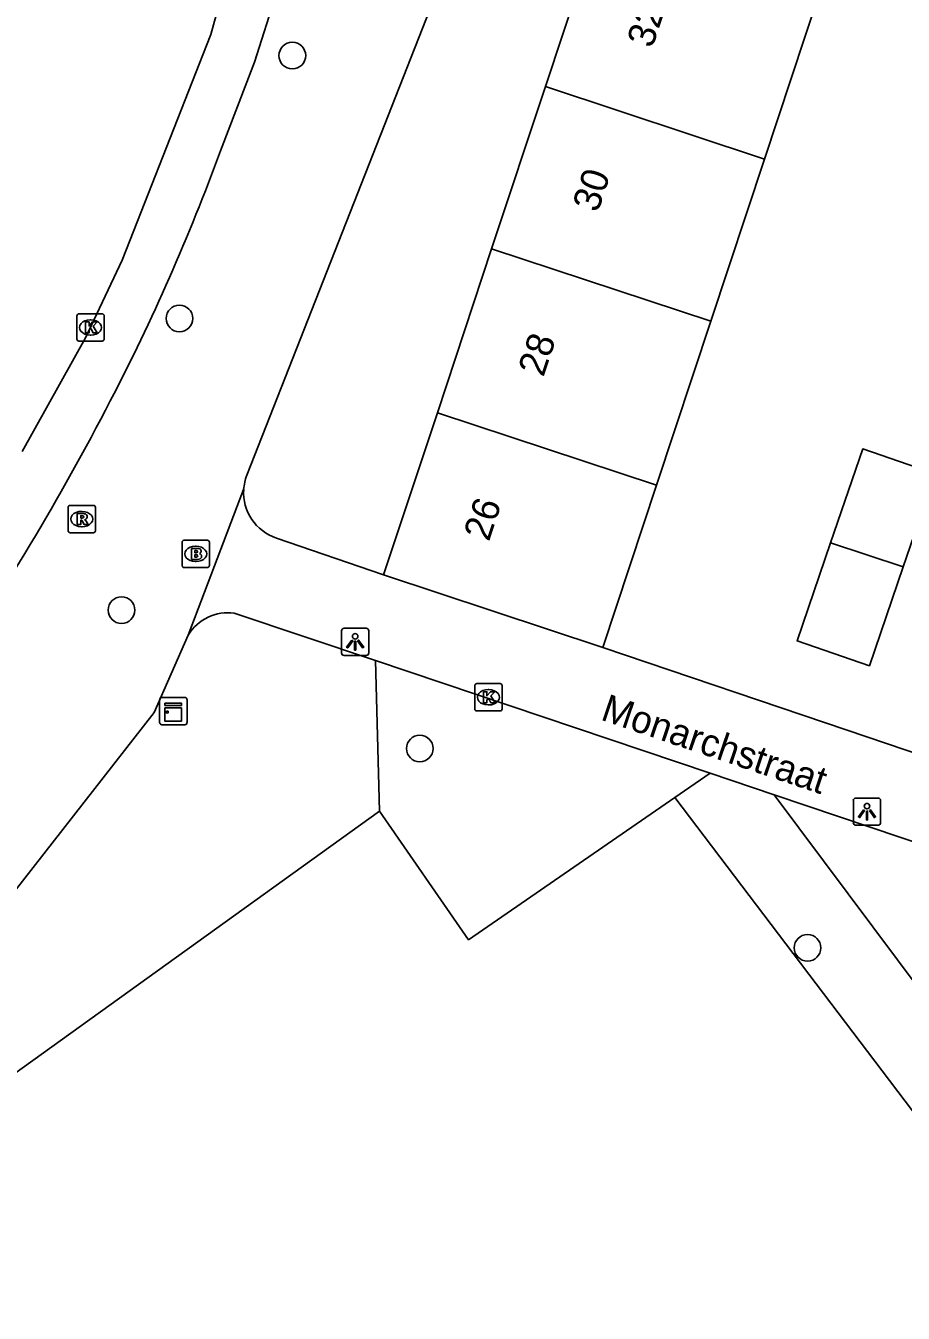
# Model space of a CAD drawing. Extents: x 162880 to 165536, y 384011 to 385179.
# Drawn here: x 164282.3 to 164314.4, y 384338.18 to 384385.29 of the extents above; entities that cross this region are included whole.
import ezdxf

# ---------------------------------------------------------------- set-up
doc = ezdxf.new("R2010")
doc.units = 0
for name, color, linetype in [('IMGEO_Boom', 7, 'Continuous'), ('IMGEO_Brandkraan', 7, 'Continuous'), ('IMGEO_Groenvoorziening', 7, 'Continuous'), ('IMGEO_Kast', 7, 'Continuous'), ('IMGEO_Kolk', 7, 'Continuous'), ('IMGEO_Lichtpunt', 7, 'Continuous'), ('IMGEO_Muur', 7, 'Continuous'), ('IMGEO_Openbare_ruimte_label', 7, 'Continuous'), ('IMGEO_Pand', 7, 'Continuous'), ('IMGEO_Pand_nummerreeks', 7, 'Continuous'), ('IMGEO_Rijbaan_lokaal_gesloten', 7, 'Continuous'), ('IMGEO_Rioolput', 7, 'Continuous'), ('IMGEO_Voetpad_open', 7, 'Continuous')]:
    doc.layers.add(name, color=color, linetype=linetype)

msp = doc.modelspace()

# ---------------------------------------------------------------- linework, layer by layer
at = {"layer": 'IMGEO_Boom'}
for centre in [(164292.05, 384384.2), (164287.921, 384374.581), (164285.802, 384363.909), (164296.713, 384358.845), (164310.898, 384351.552)]:
    msp.add_circle(centre, 0.489, dxfattribs=at)
at = {"layer": 'IMGEO_Brandkraan'}
for p, q in [((164288.016, 384365.54), (164288.016, 384366.392)), ((164288.091, 384366.466), (164288.943, 384366.466)), ((164289.017, 384366.392), (164289.017, 384365.54)), ((164288.504, 384366.246), (164288.529, 384366.246)), ((164288.943, 384365.466), (164288.091, 384365.466)), ((164288.527, 384365.686), (164288.502, 384365.686))]:
    msp.add_line(p, q, dxfattribs=at)
for points in [[(164288.016, 384365.54), (164288.016, 384366.392)], [(164288.091, 384366.466), (164288.943, 384366.466)], [(164289.017, 384366.392), (164289.017, 384365.54)], [(164288.364, 384366.166), (164288.364, 384365.766), (164288.577, 384365.766)], [(164288.595, 384366.166), (164288.364, 384366.166)], [(164288.543, 384366.085), (164288.489, 384366.085), (164288.489, 384366.009)], [(164288.489, 384366.009), (164288.542, 384366.009)], [(164288.551, 384365.933), (164288.489, 384365.933), (164288.489, 384365.852)], [(164288.943, 384365.466), (164288.091, 384365.466)], [(164288.489, 384365.852), (164288.551, 384365.852)]]:
    msp.add_lwpolyline(points, dxfattribs=at)
for centre, radius, start, end in [((164288.093, 384366.39), 0.0765, 91.552, 178.448), ((164288.093, 384366.39), 0.0765, 91.552, 178.448), ((164288.941, 384366.39), 0.0765, 1.552, 88.448), ((164288.941, 384366.39), 0.0765, 1.552, 88.448), ((164288.544, 384366.047), 0.0379, 267.8285, 90.9355), ((164288.552, 384365.892), 0.0404, 269.8759, 90.5077), ((164288.599, 384366.021), 0.145, 59.4692, 91.5367), ((164288.624, 384366.068), 0.0922, 285.5137, 58.1501), ((164288.629, 384365.876), 0.105, 301.3115, 78.989), ((164288.093, 384365.542), 0.0765, 181.552, 268.448), ((164288.093, 384365.542), 0.0765, 181.552, 268.448), ((164288.583, 384366.017), 0.251, 268.6676, 293.5347), ((164288.941, 384365.542), 0.0765, 271.552, 358.448), ((164288.941, 384365.542), 0.0765, 271.552, 358.448)]:
    msp.add_arc(centre, radius, start, end, dxfattribs=at)
for centre, major_axis, ratio, start_param, end_param in [((164288.503, 384365.966), (-0.387, 0.002), 0.722429, 4.712389, 7.853982), ((164288.528, 384365.966), (-0.39, 0.002), 0.717154, 1.570796, 4.712389)]:
    msp.add_ellipse(centre, major_axis=major_axis, ratio=ratio, start_param=start_param, end_param=end_param, dxfattribs=at)
at = {"layer": 'IMGEO_Groenvoorziening'}
for points in [[(164295.237, 384356.554), (164295.092, 384362.062)], [(164307.335, 384357.942), (164306.038, 384357.047)], [(164306.038, 384357.047), (164298.497, 384351.847), (164295.237, 384356.554)], [(164306.038, 384357.047), (164318.801, 384340.237)], [(164318.706, 384345.071), (164309.676, 384357.153)], [(164295.237, 384356.554), (164274.424, 384341.583)]]:
    msp.add_lwpolyline(points, dxfattribs=at)
at = {"layer": 'IMGEO_Kast'}
for p, q in [((164287.272, 384360.715), (164288.113, 384360.715)), ((164288.113, 384360.715), (164287.272, 384360.715)), ((164287.197, 384359.79), (164287.197, 384360.631)), ((164287.197, 384360.631), (164287.197, 384359.79)), ((164288.197, 384360.64), (164288.197, 384359.799)), ((164288.197, 384359.799), (164288.197, 384360.64)), ((164288.122, 384359.715), (164287.281, 384359.715)), ((164287.281, 384359.715), (164288.122, 384359.715))]:
    msp.add_line(p, q, dxfattribs=at)
for points in [[(164287.392, 384360.505), (164287.992, 384360.505), (164287.992, 384360.42), (164287.392, 384360.42), (164287.392, 384360.505)], [(164287.392, 384360.33), (164287.992, 384360.33), (164287.992, 384359.841), (164287.392, 384359.841), (164287.392, 384360.33)]]:
    msp.add_lwpolyline(points, dxfattribs=at)
msp.add_circle((164287.476, 384360.179), 0.0377, dxfattribs=at)
for centre, start, end in [((164287.275, 384360.637), 92.4484, 184.2845), ((164287.275, 384360.637), 92.4484, 184.2845), ((164288.119, 384360.637), 2.4484, 94.2845), ((164288.119, 384360.637), 2.4484, 94.2845), ((164287.275, 384359.793), 182.4484, 274.2845), ((164287.275, 384359.793), 182.4484, 274.2845), ((164288.119, 384359.793), 272.4484, 4.2845), ((164288.119, 384359.793), 272.4484, 4.2845)]:
    msp.add_arc(centre, 0.0779, start, end, dxfattribs=at)
at = {"layer": 'IMGEO_Kolk'}
for p, q in [((164284.168, 384373.826), (164284.168, 384374.678)), ((164284.243, 384374.752), (164285.095, 384374.752)), ((164284.656, 384374.532), (164284.681, 384374.532)), ((164285.169, 384374.678), (164285.169, 384373.826)), ((164284.679, 384373.972), (164284.654, 384373.972)), ((164285.095, 384373.752), (164284.243, 384373.752)), ((164298.799, 384361.219), (164299.651, 384361.219)), ((164298.724, 384360.293), (164298.724, 384361.145)), ((164299.212, 384360.999), (164299.237, 384360.999)), ((164299.725, 384361.145), (164299.725, 384360.293)), ((164299.235, 384360.439), (164299.21, 384360.439)), ((164299.651, 384360.219), (164298.799, 384360.219))]:
    msp.add_line(p, q, dxfattribs=at)
for points in [[(164284.168, 384373.826), (164284.168, 384374.678)], [(164284.243, 384374.752), (164285.095, 384374.752)], [(164284.489, 384374.452), (164284.612, 384374.452), (164284.612, 384374.301), (164284.742, 384374.452), (164284.906, 384374.452), (164284.76, 384374.301), (164284.913, 384374.052), (164284.761, 384374.052), (164284.676, 384374.216), (164284.612, 384374.149), (164284.612, 384374.052), (164284.489, 384374.052), (164284.489, 384374.452)], [(164285.169, 384374.678), (164285.169, 384373.826)], [(164285.095, 384373.752), (164284.243, 384373.752)], [(164298.799, 384361.219), (164299.651, 384361.219)], [(164298.724, 384360.293), (164298.724, 384361.145)], [(164299.045, 384360.919), (164299.168, 384360.919), (164299.168, 384360.768), (164299.298, 384360.919), (164299.462, 384360.919), (164299.316, 384360.768), (164299.469, 384360.519), (164299.317, 384360.519), (164299.232, 384360.683), (164299.168, 384360.616), (164299.168, 384360.519), (164299.045, 384360.519), (164299.045, 384360.919)], [(164299.725, 384361.145), (164299.725, 384360.293)], [(164299.651, 384360.219), (164298.799, 384360.219)]]:
    msp.add_lwpolyline(points, dxfattribs=at)
for centre, start, end in [((164284.245, 384374.676), 91.552, 178.448), ((164284.245, 384374.676), 91.552, 178.448), ((164285.093, 384374.676), 1.552, 88.448), ((164285.093, 384374.676), 1.552, 88.448), ((164284.245, 384373.828), 181.552, 268.448), ((164284.245, 384373.828), 181.552, 268.448), ((164285.093, 384373.828), 271.552, 358.448), ((164285.093, 384373.828), 271.552, 358.448), ((164298.801, 384361.143), 91.552, 178.448), ((164298.801, 384361.143), 91.552, 178.448), ((164299.649, 384361.143), 1.552, 88.448), ((164299.649, 384361.143), 1.552, 88.448), ((164298.801, 384360.295), 181.552, 268.448), ((164298.801, 384360.295), 181.552, 268.448), ((164299.649, 384360.295), 271.552, 358.448), ((164299.649, 384360.295), 271.552, 358.448)]:
    msp.add_arc(centre, 0.0765, start, end, dxfattribs=at)
for centre, major_axis, ratio, start_param, end_param in [((164284.655, 384374.252), (-0.387, 0.002), 0.722429, 4.712389, 7.853982), ((164284.68, 384374.252), (-0.39, 0.002), 0.717154, 1.570796, 4.712389), ((164299.211, 384360.719), (-0.387, 0.002), 0.722429, 4.712389, 7.853982), ((164299.236, 384360.719), (-0.39, 0.002), 0.717154, 1.570796, 4.712389)]:
    msp.add_ellipse(centre, major_axis=major_axis, ratio=ratio, start_param=start_param, end_param=end_param, dxfattribs=at)
at = {"layer": 'IMGEO_Lichtpunt'}
for p, q in [((164293.85, 384363.151), (164293.85, 384362.344)), ((164293.85, 384363.151), (164293.85, 384362.344)), ((164294.752, 384363.246), (164293.944, 384363.246)), ((164294.752, 384363.246), (164293.944, 384363.246)), ((164294.846, 384362.344), (164294.846, 384363.151)), ((164294.846, 384362.344), (164294.846, 384363.151)), ((164293.944, 384362.25), (164294.752, 384362.25)), ((164293.944, 384362.25), (164294.752, 384362.25)), ((164312.574, 384356.939), (164312.574, 384356.132)), ((164312.574, 384356.939), (164312.574, 384356.132)), ((164313.476, 384357.034), (164312.668, 384357.034)), ((164313.476, 384357.034), (164312.668, 384357.034)), ((164313.57, 384356.132), (164313.57, 384356.939)), ((164313.57, 384356.132), (164313.57, 384356.939)), ((164312.668, 384356.038), (164313.476, 384356.038)), ((164312.668, 384356.038), (164313.476, 384356.038))]:
    msp.add_line(p, q, dxfattribs=at)
for points in [[(164294.224, 384362.815), (164294.263, 384362.787), (164294.075, 384362.525), (164294.037, 384362.552), (164294.224, 384362.815)], [(164294.326, 384362.767), (164294.373, 384362.767), (164294.373, 384362.445), (164294.326, 384362.445), (164294.326, 384362.767)], [(164294.436, 384362.787), (164294.474, 384362.814), (164294.661, 384362.552), (164294.622, 384362.524), (164294.436, 384362.787)], [(164312.948, 384356.603), (164312.987, 384356.575), (164312.799, 384356.313), (164312.761, 384356.34), (164312.948, 384356.603)], [(164313.05, 384356.555), (164313.097, 384356.555), (164313.097, 384356.233), (164313.05, 384356.233), (164313.05, 384356.555)], [(164313.16, 384356.575), (164313.198, 384356.602), (164313.385, 384356.34), (164313.346, 384356.312), (164313.16, 384356.575)]]:
    msp.add_lwpolyline(points, dxfattribs=at)
for centre in [(164294.349, 384362.949), (164313.073, 384356.737)]:
    msp.add_circle(centre, 0.0994, dxfattribs=at)
for centre, start, end in [((164293.944, 384363.151), 90, 180), ((164293.944, 384363.151), 90, 180), ((164294.752, 384363.151), 0, 90), ((164294.752, 384363.151), 0, 90), ((164293.944, 384362.344), 180, 270), ((164293.944, 384362.344), 180, 270), ((164294.752, 384362.344), 270, 0), ((164294.752, 384362.344), 270, 360), ((164312.668, 384356.939), 90, 180), ((164312.668, 384356.939), 90, 180), ((164313.476, 384356.939), 0, 90), ((164313.476, 384356.939), 0, 90), ((164312.668, 384356.132), 180, 270), ((164312.668, 384356.132), 180, 270), ((164313.476, 384356.132), 270, 0), ((164313.476, 384356.132), 270, 360)]:
    msp.add_arc(centre, 0.0946, start, end, dxfattribs=at)
at = {"layer": 'IMGEO_Muur'}
msp.add_lwpolyline([(164312.353, 384359.518), (164303.405, 384362.545)], dxfattribs=at)
at = {"layer": 'IMGEO_Pand'}
for points in [[(164303.273, 384389.01), (164301.306, 384383.069)], [(164309.32, 384380.415), (164311.287, 384386.356)], [(164301.306, 384383.069), (164299.342, 384377.134)], [(164301.306, 384383.069), (164309.32, 384380.415)], [(164307.356, 384374.481), (164309.32, 384380.415)], [(164299.342, 384377.134), (164297.356, 384371.133)], [(164307.356, 384374.481), (164299.342, 384377.134)], [(164305.37, 384368.48), (164307.356, 384374.481)], [(164297.356, 384371.133), (164295.391, 384365.198)], [(164297.356, 384371.133), (164305.37, 384368.48)], [(164314.396, 384365.492), (164315.562, 384368.9), (164312.916, 384369.805), (164311.741, 384366.371)], [(164303.405, 384362.545), (164305.37, 384368.48)], [(164311.741, 384366.371), (164310.513, 384362.779), (164313.159, 384361.874), (164314.396, 384365.492)], [(164311.741, 384366.371), (164314.396, 384365.492)], [(164303.405, 384362.545), (164295.391, 384365.198)]]:
    msp.add_lwpolyline(points, dxfattribs=at)
at = {"layer": 'IMGEO_Rijbaan_lokaal_gesloten'}
msp.add_lwpolyline([(164290.958, 384391.829), (164289.066, 384384.974), (164285.827, 384376.709), (164284.485, 384373.867), (164282.166, 384369.713)], dxfattribs=at)
at = {"layer": 'IMGEO_Rioolput'}
for p, q in [((164283.847, 384366.815), (164283.847, 384367.667)), ((164283.922, 384367.741), (164284.774, 384367.741)), ((164284.335, 384367.521), (164284.36, 384367.521)), ((164284.848, 384367.667), (164284.848, 384366.815)), ((164284.358, 384366.961), (164284.333, 384366.961)), ((164284.774, 384366.741), (164283.922, 384366.741))]:
    msp.add_line(p, q, dxfattribs=at)
for points in [[(164283.847, 384366.815), (164283.847, 384367.667)], [(164283.922, 384367.741), (164284.774, 384367.741)], [(164284.436, 384367.439), (164284.184, 384367.441), (164284.184, 384367.041)], [(164284.362, 384367.36), (164284.308, 384367.36), (164284.308, 384367.279)], [(164284.848, 384367.667), (164284.848, 384366.815)], [(164284.184, 384367.041), (164284.308, 384367.041), (164284.308, 384367.203), (164284.319, 384367.203)], [(164284.308, 384367.279), (164284.36, 384367.279)], [(164284.366, 384367.174), (164284.437, 384367.041), (164284.577, 384367.041), (164284.512, 384367.167)], [(164284.774, 384366.741), (164283.922, 384366.741)]]:
    msp.add_lwpolyline(points, dxfattribs=at)
for centre, radius, start, end in [((164283.924, 384367.665), 0.0765, 91.552, 178.448), ((164283.924, 384367.665), 0.0765, 91.552, 178.448), ((164284.368, 384367.264), 0.0964, 77.0061, 93.1865), ((164284.382, 384367.321), 0.0378, 276.6634, 79.6772), ((164284.435, 384367.329), 0.109, 350.3612, 89.416), ((164284.433, 384367.329), 0.112, 277.5842, 350.9817), ((164284.772, 384367.665), 0.0765, 1.552, 88.448), ((164284.772, 384367.665), 0.0765, 1.552, 88.448), ((164284.318, 384367.15), 0.0533, 26.0293, 88.6989), ((164284.344, 384367.468), 0.19, 274.7715, 282.9687), ((164284.417, 384367.114), 0.108, 29.5134, 73.7905), ((164283.924, 384366.817), 0.0765, 181.552, 268.448), ((164283.924, 384366.817), 0.0765, 181.552, 268.448), ((164284.772, 384366.817), 0.0765, 271.552, 358.448), ((164284.772, 384366.817), 0.0765, 271.552, 358.448)]:
    msp.add_arc(centre, radius, start, end, dxfattribs=at)
for centre, major_axis, ratio, start_param, end_param in [((164284.334, 384367.241), (-0.387, 0.002), 0.722429, 4.712389, 7.853982), ((164284.359, 384367.241), (-0.39, 0.002), 0.717154, 1.570796, 4.712389)]:
    msp.add_ellipse(centre, major_axis=major_axis, ratio=ratio, start_param=start_param, end_param=end_param, dxfattribs=at)
at = {"layer": 'IMGEO_Voetpad_open'}
for points in [[(164290.386, 384368.845), (164300.857, 384395.508)], [(164292.256, 384388.953), (164290.666, 384383.958), (164289.419, 384380.718)], [(164290.27, 384368.322), (164288.245, 384362.997)], [(164295.391, 384365.198), (164291.467, 384366.544)], [(164289.927, 384363.801), (164295.092, 384362.062)], [(164274.424, 384341.583), (164272.712, 384342.789), (164281.086, 384352.605), (164286.999, 384360.158), (164288.245, 384362.997)], [(164354.413, 384305.072), (164349.365, 384304.294), (164340.677, 384354.322), (164340.184, 384353.954), (164336.681, 384351.206), (164328.101, 384354.18), (164312.353, 384359.518), (164303.405, 384362.545)], [(164295.092, 384362.062), (164307.335, 384357.942)], [(164309.676, 384357.153), (164307.335, 384357.942)], [(164309.676, 384357.153), (164321.331, 384353.226)]]:
    msp.add_lwpolyline(points, dxfattribs=at)
for centre, radius, start, end in [((164217.448, 384409.096), 66.421, 338.08049, 352.60398), ((164216.919, 384407.167), 77.174, 332.52387, 339.95701), ((164198.31, 384416.62), 98.045, 325.60865, 332.64034), ((164292.026, 384368.207), 1.76, 158.7414, 176.2474), ((164292.022, 384368.209), 1.755, 176.3241, 251.575), ((164289.71, 384362.094), 1.721, 82.7487, 148.3471)]:
    msp.add_arc(centre, radius, start, end, dxfattribs=at)

# ---------------------------------------------------------------- texts
at = {"layer": 'IMGEO_Openbare_ruimte_label'}
msp.add_text('Monarchstraat', height=1, rotation=341.3294, dxfattribs=at).set_placement((164303.291, 384359.907))
at = {"layer": 'IMGEO_Pand_nummerreeks'}
for s, p in [('32', (164305.216, 384384.44)), ('30', (164303.226, 384378.429)), ('28', (164301.234, 384372.411)), ('26', (164299.242, 384366.391))]:
    msp.add_text(s, height=1, rotation=71.6845, dxfattribs=at).set_placement(p)

doc.saveas('drawing.dxf')
